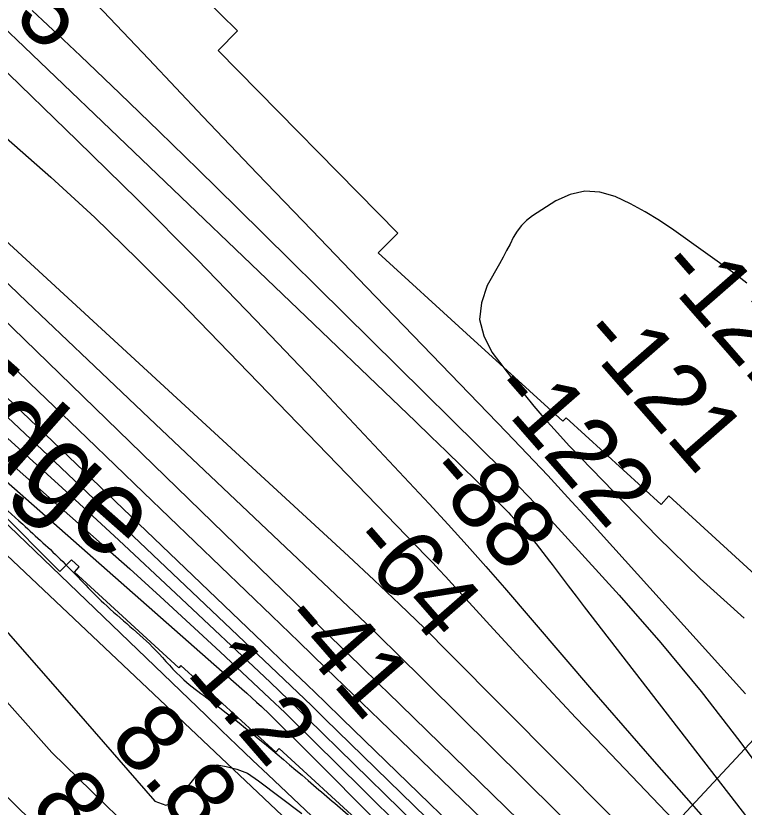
# Model space of a CAD drawing. Extents: x 3684037 to 3722149, y 433263 to 459021.
# Drawn here: x 3698904 to 3699610, y 454439 to 455207 of the extents above; entities that cross this region are included whole.
import ezdxf

# ---------------------------------------------------------------- set-up
doc = ezdxf.new("R2010")
doc.units = 0
for name, color, linetype in [('V-RIVR-EDGE', 7, 'Continuous'), ('V-RIVR-IDEN', 7, 'Continuous'), ('V-RIVR-RANG', 7, 'Continuous'), ('V-RRAP-FSHR', 7, 'Continuous'), ('V-RRAP-RVMT', 7, 'Continuous'), ('V-SITE-VEGE', 7, 'Continuous'), ('V-TOPO-DPTH', 7, 'Continuous'), ('V-TOPO-MAJR', 7, 'Continuous'), ('V-TOPO-MINR', 7, 'Continuous'), ('V-TOPO-WATR', 7, 'Continuous'), ('V-UTIL-IDEN', 7, 'Continuous')]:
    doc.layers.add(name, color=color, linetype=linetype)

msp = doc.modelspace()

# ---------------------------------------------------------------- linework, layer by layer
at = {"layer": 'V-RIVR-EDGE'}
msp.add_spline([(3696491.01, 456956.98), (3696499.46, 456945.34), (3696522.43, 456915.36), (3696551.06, 456881.73), (3696592.6, 456839.57), (3696607.93, 456824.57), (3696661.56, 456762.17), (3696696.26, 456732.56), (3696736.59, 456690.41), (3696782.99, 456647.43), (3696798.72, 456631.62), (3696862.88, 456574.85), (3696899.59, 456542.81), (3696931.08, 456518.47), (3696942.36, 456503.48), (3696952.45, 456494.97), (3696962.14, 456487.66), (3696987.16, 456470.62), (3697014.61, 456451.55), (3697061.04, 456420.29), (3697092.52, 456395.55), (3697134.08, 456360.67), (3697166.78, 456335.52), (3697185.73, 456316.47), (3697201.46, 456298.23), (3697211.53, 456284.46), (3697233.7, 456256.1), (3697255.88, 456230.97), (3697279.27, 456203.82), (3697316.37, 456164.91), (3697353.48, 456123.98), (3697376.87, 456099.66), (3697406.33, 456076.13), (3697430.14, 456057.88), (3697450.33, 456044.89), (3697520.13, 455982.44), (3697544.34, 455963.37), (3697581.9, 455942.25), (3697614.61, 455926), (3697632.78, 455913.82), (3697662.24, 455891.91), (3697710.26, 455848.12), (3697757.45, 455800.7), (3697792.14, 455767.05), (3697833.3, 455729.34), (3697868.4, 455696.9), (3697895.83, 455673.38), (3697933.75, 455633.66), (3697972.88, 455598.38), (3698039.46, 455539.58), (3698090.29, 455492.15), (3698135.88, 455447.55), (3698177.02, 455406.61), (3698217.74, 455359.2), (3698254.45, 455321.1), (3698281.47, 455292.72), (3698316.18, 455265.55), (3698357.36, 455240.78), (3698381.98, 455222.12), (3698407.8, 455194.96), (3698430.77, 455163.36), (3698450.93, 455141.88), (3698487.66, 455113.89), (3698517.53, 455091.17), (3698534.07, 455076.97), (3698556.24, 455049.42), (3698582.46, 455019.84), (3698614.72, 454987.01), (3698657.08, 454947.27), (3698691.37, 454913.62), (3698718, 454887.28), (3698807.16, 454806.58), (3698837.41, 454775.78), (3698881.4, 454739.68), (3698910.45, 454713.73), (3698949.18, 454677.64), (3698989.11, 454637.11), (3699039.14, 454591.7), (3699066.57, 454562.92), (3699088.77, 454545.47), (3699187.23, 454465.17), (3699228.39, 454429.88), (3699268.34, 454393.8), (3699300.6, 454360.56), (3699328.84, 454330.56), (3699382.5, 454285.14), (3699427.29, 454244.19), (3699474.49, 454199.59), (3699500.3, 454170.41), (3699532.57, 454139.2), (3699563.24, 454114.46), (3699588.66, 454093.77), (3699608.43, 454073.91), (3699636.65, 454041.49), (3699659.24, 454015.55), (3699675.77, 453998.53), (3699726.99, 453942.6), (3699768.93, 453898.01), (3699807.65, 453854.65), (3699829.44, 453837.61), (3699865.77, 453811.24), (3699885.13, 453793.8), (3699924.68, 453762.57), (3699939.63, 453754.85), (3699950.95, 453754.42), (3699975.6, 453746.67), (3700001.84, 453731.24), (3700023.64, 453714.2), (3700032.9, 453700.84), (3700036.11, 453688.7), (3700042.15, 453679.38), (3700052.63, 453667.23), (3700065.94, 453651.02), (3700072.38, 453638.47), (3700079.63, 453627.94), (3700095.35, 453607.27), (3700141.31, 453551.36), (3700161.45, 453521.38), (3700185.64, 453491.4), (3700219.92, 453452.9), (3700237.25, 453429.81), (3700255.39, 453407.52), (3700340.92, 453326.44), (3700393.37, 453280.61), (3700435.74, 453243.71), (3700480.94, 453207.61), (3700509.2, 453188.54), (3700535.04, 453172.3), (3700559.26, 453156.47), (3700600.44, 453130.89), (3700613.76, 453121.15), (3700623.46, 453116.28), (3700639.19, 453100.47), (3700647.65, 453090.74), (3700674.71, 453074.9), (3700691.25, 453060.71), (3700727.58, 453033.93), (3700758.25, 453008.78), (3700801.44, 452977.54), (3700837.37, 452952.38), (3700871.67, 452924.8), (3700903.95, 452898.44), (3700927.77, 452880.99), (3700958.44, 452857.86), (3701015.34, 452807.99), (3701048.43, 452780.41), (3701075.48, 452762.95), (3701104.95, 452743.47), (3701127.16, 452730.88), (3701156.63, 452713.42), (3701182.87, 452695.56), (3701204.67, 452682.16), (3701235.37, 452666.32), (3701255.56, 452654.14), (3701285.83, 452633.03), (3701312.86, 452607.09), (3701321.33, 452599.79), (3701332.23, 452591.67), (3701350.39, 452577.48), (3701370.57, 452560.44), (3701389.13, 452544.63), (3701408.91, 452532.04), (3701434.36, 452518.63), (3701456.18, 452512.11), (3701467.08, 452506.42), (3701486.05, 452491.01), (3701499.77, 452482.08), (3701518.75, 452468.28), (3701537.72, 452454.08), (3701554.26, 452439.49), (3701575.24, 452422.85), (3701592.2, 452410.28), (3701622.47, 452387.15), (3701647.09, 452368.49), (3701696.32, 452326.72), (3701727.79, 452300.36), (3701754.02, 452278.86), (3701780.66, 452258.17), (3701815.38, 452234.23), (3701863.81, 452194.89), (3701890.45, 452176.22), (3701916.7, 452162), (3701938.89, 452143.34), (3701962.31, 452129.94), (3701986.93, 452112.09), (3702011.95, 452090.6), (3702032.94, 452074.37), (3702051.1, 452058.55), (3702109.2, 452006.65), (3702158.04, 451973.37), (3702192.75, 451944.17), (3702212.11, 451923.9), (3702228.25, 451910.12), (3702239.56, 451906.04), (3702258.94, 451893.46), (3702276.69, 451876.03), (3702294.85, 451861.43), (3702325.52, 451839.11), (3702353.77, 451816.4), (3702388.48, 451789.62), (3702409.06, 451772.59), (3702442.56, 451743.39), (3702493.4, 451700.4), (3702516.8, 451677.7), (3702543.84, 451656.2), (3702589.05, 451624.55), (3702615.68, 451603.86), (3702648.37, 451577.9), (3702681.06, 451551.13), (3702714.15, 451522.34), (3702744.82, 451496.38), (3702761.76, 451479.36), (3702791.61, 451448.55), (3702806.52, 451427.89), (3702821.83, 451408.04), (3702843.21, 451386.55), (3702872.26, 451361.01), (3702910.6, 451327.75), (3702933.18, 451303.03), (3702957.78, 451275.47), (3702989.23, 451239), (3703050.15, 451184.26), (3703086.05, 451144.95), (3703114.68, 451113.34), (3703144.52, 451080.11), (3703160.65, 451061.87), (3703178, 451046.86), (3703202.6, 451019.71), (3703240.51, 450979.58), (3703264.72, 450956.48), (3703289.72, 450930.13), (3703316.74, 450902.16), (3703339.74, 450878.65), (3703374.42, 450840.15), (3703418.36, 450788.28), (3703459.08, 450738.85), (3703496.19, 450699.53), (3703592.58, 450595.78), (3703613.16, 450579.55), (3703630.9, 450558.88), (3703650.24, 450530.53), (3703671.59, 450496.51), (3703693.35, 450468.15), (3703725.21, 450432.89), (3703758.29, 450400.86), (3703788.55, 450373.7), (3703807.1, 450353.03), (3703820.41, 450338.03), (3703842.98, 450309.27), (3703868.37, 450275.64), (3703879.24, 450255.8), (3703887.68, 450233.54), (3703893.72, 450223.82), (3703916.29, 450193.44), (3703936.04, 450167.51), (3703950.95, 450147.66), (3704020.69, 450060.95), (3704036.82, 450041.5), (3704044.07, 450029.75), (3704061.81, 450007.88), (3704081.17, 449986.4), (3704102.92, 449954.4), (3704113.39, 449937.79), (3704138.38, 449903.36), (3704157.73, 449880.26), (3704175.46, 449851.91), (3704189.15, 449830.04), (3704204.88, 449813.42), (3704221.81, 449792.76), (3704273.77, 449711.76), (3704281.41, 449690.71), (3704297.12, 449666.01), (3704324.1, 449622.27), (3704340.63, 449601.6), (3704382.92, 449535.99), (3704402.67, 449506.83), (3704415.95, 449482.53), (3704431.66, 449459.44), (3704449.4, 449437.16), (3704471.98, 449410.42), (3704491.34, 449390.55), (3704521.18, 449354.9), (3704545.76, 449323.7), (3704553.81, 449308.31), (3704563.07, 449292.11), (3704576.77, 449271.05), (3704594.9, 449242.3), (3704618.66, 449204.23), (3704654.93, 449156.02), (3704685.15, 449111.87), (3704709.72, 449071.77), (3704733.89, 449034.11), (3704765.72, 448985.91), (3704789.88, 448945.01), (3704815.26, 448906.53), (3704829.35, 448881.42), (3704849.89, 448850.24), (3704868.83, 448820.67), (3704884.95, 448801.63), (3704901.08, 448780.96), (3704913.97, 448762.33), (3704925.64, 448740.06), (3704932.48, 448726.7), (3704949.8, 448698.35), (3704967.55, 448682.54), (3704988.15, 448670.76), (3705014.8, 448656.95), (3705046.3, 448639.88), (3705064.06, 448624.47), (3705092.28, 448592.05), (3705105.17, 448573.42), (3705120.49, 448553.97), (3705145.89, 448522.77), (3705180.17, 448483.87), (3705197.5, 448460.37), (3705228.52, 448416.22), (3705268.84, 448365.58), (3705295.84, 448328.31), (3705331.7, 448279.29), (3705359.5, 448238.78), (3705380.04, 448203.15), (3705402.15, 448152.55), (3705422.25, 448101.95), (3705439.55, 448066.32), (3705459.26, 448025.43)], degree=3, dxfattribs=at)
at = {"layer": 'V-RIVR-RANG'}
msp.add_line((3699226.91, 454082.89), (3699838.86, 454742.82), dxfattribs=at)
at = {"layer": 'V-RRAP-FSHR'}
for points in [[(3696447.93, 456956.48), (3696463.25, 456935.99), (3696844.22, 456552.5), (3697679.41, 455804.34), (3698342.54, 455206.3), (3699589.55, 454026.74), (3700353.91, 453272.26), (3701350.8, 452530.88), (3702244.12, 451846.27), (3702849.02, 451331.23), (3704120.54, 449801.08)], [(3699608.32, 453764.99), (3698942.28, 454403.32), (3698483.96, 454854.58), (3697848.52, 455462.13), (3697274.66, 456019.23), (3697081.89, 456207.85), (3696992.11, 456256.91), (3696884.22, 456309.72), (3696557.72, 456473.71), (3696268.82, 456627.64), (3696096.68, 456755.28), (3695962.9, 456869.31), (3695886.31, 456949.81)]]:
    msp.add_lwpolyline(points, dxfattribs=at)
at = {"layer": 'V-RRAP-RVMT'}
for p, q in [((3699019.84, 455289.73), (3699118.49, 455192.07)), ((3699118.49, 455192.07), (3699099.71, 455173.1)), ((3699099.71, 455173.1), (3699274.03, 454996.03)), ((3699274.03, 454996.03), (3699254.85, 454976.84)), ((3699254.85, 454976.84), (3699340.41, 454898.7)), ((3699340.41, 454898.7), (3699340.53, 454898.83)), ((3699340.53, 454898.83), (3699433.81, 454813.67)), ((3699433.81, 454813.67), (3699436.95, 454817.08)), ((3699436.95, 454817.08), (3699529.01, 454733.04)), ((3698946.27, 454667.97), (3698858.26, 454756.37)), ((3699529.01, 454733.04), (3699536.48, 454741.17)), ((3699536.48, 454741.17), (3699637.71, 454648.7)), ((3698957.65, 454679.37), (3698946.27, 454667.97)), ((3698965.26, 454672.42), (3698957.65, 454679.37)), ((3698960.5, 454667.19), (3698965.26, 454672.42)), ((3699061.85, 454574.63), (3698960.5, 454667.19)), ((3699063.82, 454576.78), (3699061.85, 454574.63)), ((3699155.7, 454492.83), (3699063.82, 454576.78)), ((3699158.83, 454496.27), (3699155.7, 454492.83)), ((3699252.12, 454411.08), (3699158.83, 454496.27))]:
    msp.add_line(p, q, dxfattribs=at)
at = {"layer": 'V-SITE-VEGE'}
for points in [[(3698889.64, 454615.93), (3698962.11, 454532.7), (3699038.45, 454445.35), (3699049.06, 454441.47), (3699055.26, 454443.29), (3699059.65, 454446.65), (3699066.12, 454453.9), (3699074.9, 454465.02), (3699078.52, 454469.42), (3699081.88, 454473.3), (3699090.93, 454477.96), (3699098.94, 454480.55), (3699107.48, 454478.75), (3699118.08, 454476.17), (3699128.43, 454472.55), (3699139.04, 454465.06), (3699180.95, 454433.28)], [(3699015.45, 454417.4), (3698938.6, 454492.35), (3698853.72, 454587.72)]]:
    msp.add_lwpolyline(points, dxfattribs=at)
at = {"layer": 'V-TOPO-DPTH'}
for points in [[(3698052.58, 455595.51), (3698339.02, 455310.8), (3698389.7, 455260.97), (3698440.74, 455211.52), (3698492.32, 455162.62), (3698544.26, 455114.11), (3698615.35, 455048.42), (3698632.05, 455033.07), (3698648.81, 455017.79), (3698665.66, 455002.6), (3698682.56, 454987.47), (3698836.51, 454850.44), (3698892.61, 454800.07), (3698948.4, 454749.38), (3699003.75, 454698.2), (3699058.8, 454646.69), (3699150.11, 454560.5), (3699159.26, 454551.82), (3699168.37, 454543.1), (3699177.43, 454534.33), (3699186.46, 454525.52), (3699321.16, 454393.46)], [(3699321.16, 454393.46), (3699186.46, 454525.52), (3699177.43, 454534.33), (3699168.37, 454543.1), (3699159.26, 454551.82), (3699150.11, 454560.5), (3699058.8, 454646.69), (3699003.75, 454698.2), (3698948.4, 454749.38), (3698892.61, 454800.07), (3698836.51, 454850.44), (3698682.56, 454987.47), (3698665.66, 455002.6), (3698648.81, 455017.79), (3698632.05, 455033.07), (3698615.35, 455048.42), (3698544.26, 455114.11), (3698492.32, 455162.62), (3698440.74, 455211.52), (3698389.7, 455260.97), (3698339.02, 455310.8), (3698052.58, 455595.51)], [(3699758.26, 454003.26), (3699220.45, 454524.7), (3699203.12, 454541.47), (3699185.77, 454558.22), (3699168.38, 454574.93), (3699150.98, 454591.63), (3698758.51, 454967.29), (3698744.97, 454980.13), (3698731.35, 454992.88), (3698717.61, 455005.5), (3698703.79, 455018.03), (3698689.9, 455030.48), (3698676, 455042.92), (3698662.07, 455055.34), (3698648.14, 455067.74), (3698504.37, 455195.42), (3698428.22, 455263.91), (3698352.66, 455333.02), (3698277.97, 455403.08), (3698203.87, 455473.78), (3698078.49, 455594.89)], [(3698078.49, 455594.89), (3698203.87, 455473.78), (3698277.97, 455403.08), (3698352.66, 455333.02), (3698428.22, 455263.91), (3698504.37, 455195.42), (3698648.14, 455067.74), (3698662.07, 455055.34), (3698676, 455042.92), (3698689.9, 455030.48), (3698703.79, 455018.03), (3698717.61, 455005.5), (3698731.35, 454992.88), (3698744.97, 454980.13), (3698758.51, 454967.29), (3699150.98, 454591.63), (3699168.38, 454574.93), (3699185.77, 454558.22), (3699203.12, 454541.47), (3699220.45, 454524.7), (3699758.26, 454003.26)], [(3699798.74, 454029.19), (3699263.99, 454550.91), (3699257.18, 454557.54), (3699250.36, 454564.17), (3699243.54, 454570.79), (3699236.7, 454577.4), (3699235.72, 454578.34), (3699229.38, 454584.47), (3699223.03, 454590.61), (3699216.68, 454596.74), (3699210.34, 454602.87), (3699203.99, 454609), (3699197.65, 454615.14), (3699191.32, 454621.28), (3699184.98, 454627.43), (3698752.52, 455047.6)], [(3698752.52, 455047.6), (3699184.98, 454627.43), (3699191.32, 454621.28), (3699197.65, 454615.14), (3699203.99, 454609), (3699210.34, 454602.87), (3699216.68, 454596.74), (3699223.03, 454590.61), (3699229.38, 454584.47), (3699235.72, 454578.34), (3699236.7, 454577.4), (3699243.54, 454570.79), (3699250.36, 454564.17), (3699257.18, 454557.54), (3699263.99, 454550.91), (3699798.74, 454029.19)], [(3698665.67, 454956.83), (3699122.78, 454554.11), (3699127.57, 454549.85), (3699132.34, 454545.56), (3699137.06, 454541.24), (3699141.77, 454536.89), (3699149.46, 454529.71), (3699150.3, 454528.92), (3699151.13, 454528.13), (3699151.95, 454527.33), (3699152.77, 454526.53), (3699163.9, 454515.51), (3699170.28, 454509.19), (3699176.64, 454502.85), (3699182.99, 454496.5), (3699189.33, 454490.14), (3699716.82, 453959.81)], [(3699356.36, 454427.29), (3699256.66, 454523.76), (3699230.5, 454549.06), (3699204.32, 454574.34), (3699178.13, 454599.61), (3699151.92, 454624.86), (3699027.46, 454744.67), (3698972.44, 454797.67), (3698917.46, 454850.7), (3698862.52, 454903.77)], [(3698862.52, 454903.77), (3698917.46, 454850.7), (3698972.44, 454797.67), (3699027.46, 454744.67), (3699151.92, 454624.86), (3699178.13, 454599.61), (3699204.32, 454574.34), (3699230.5, 454549.06), (3699256.66, 454523.76), (3699356.36, 454427.29)]]:
    msp.add_lwpolyline(points, dxfattribs=at)
at = {"layer": 'V-TOPO-MAJR'}
for p, q in [((3698919.6, 455211.93), (3698949.87, 455183.5)), ((3698949.87, 455183.5), (3698966.36, 455167.83)), ((3698966.36, 455167.83), (3699004.59, 455131.27)), ((3699004.59, 455131.27), (3699042.68, 455094.56)), ((3699042.68, 455094.56), (3699080.55, 455057.62)), ((3699080.55, 455057.62), (3699118.29, 455020.54)), ((3699118.29, 455020.54), (3699377.2, 454764.59)), ((3699377.2, 454764.59), (3699387.9, 454753.85)), ((3699387.9, 454753.85), (3699398.48, 454743)), ((3699398.48, 454743), (3699408.89, 454731.99)), ((3699408.89, 454731.99), (3699419.19, 454720.86)), ((3699419.19, 454720.86), (3699488.36, 454644.92)), ((3699488.36, 454644.92), (3699528.79, 454598.79)), ((3699528.79, 454598.79), (3699568.01, 454551.69)), ((3699568.01, 454551.69), (3699605.4, 454503.13)), ((3699605.4, 454503.13), (3699641.58, 454453.6))]:
    msp.add_line(p, q, dxfattribs=at)
msp.add_lwpolyline([(3698855.22, 454986.12), (3698914.4, 454929.55), (3698973.65, 454873.05), (3699033, 454816.66), (3699092.42, 454760.34), (3699225.79, 454634.16), (3699237.09, 454623.39), (3699248.34, 454612.57), (3699259.52, 454601.68), (3699270.65, 454590.74), (3699459.44, 454403.79)], dxfattribs=at)
at = {"layer": 'V-TOPO-MINR'}
for p, q in [((3698951.29, 455250.61), (3699032.52, 455164.72)), ((3698885.66, 455201.56), (3698904.57, 455183.66)), ((3698862.22, 455183.92), (3698963.25, 455085.96)), ((3698904.57, 455183.66), (3699291.1, 454813.31)), ((3699032.52, 455164.72), (3699085.11, 455109.28)), ((3699085.11, 455109.28), (3699137.8, 455053.94)), ((3698963.25, 455085.96), (3699021.62, 455028.53)), ((3699137.8, 455053.94), (3699190.67, 454998.77)), ((3699021.62, 455028.53), (3699079.44, 454970.56)), ((3699190.67, 454998.77), (3699243.64, 454943.7)), ((3699079.44, 454970.56), (3699136.43, 454911.77)), ((3699243.64, 454943.7), (3699379.38, 454802.99)), ((3699136.43, 454911.77), (3699192.86, 454852.43)), ((3699192.86, 454852.43), (3699304.27, 454733.59)), ((3699291.1, 454813.31), (3699305.98, 454798.99)), ((3699379.38, 454802.99), (3699399.37, 454782.07)), ((3699305.98, 454798.99), (3699320.81, 454784.63)), ((3699320.81, 454784.63), (3699335.58, 454770.2)), ((3699399.37, 454782.07), (3699419.21, 454761.01)), ((3699335.58, 454770.2), (3699350.31, 454755.72)), ((3699350.31, 454755.72), (3699376.1, 454730.26)), ((3699419.21, 454761.01), (3699438.84, 454739.76)), ((3699304.27, 454733.59), (3699322.84, 454713.51)), ((3699438.84, 454739.76), (3699458.32, 454718.37)), ((3699376.1, 454730.26), (3699377.88, 454728.47)), ((3699377.88, 454728.47), (3699379.65, 454726.66)), ((3699379.65, 454726.66), (3699381.38, 454724.82)), ((3699381.38, 454724.82), (3699383.1, 454722.97)), ((3699383.1, 454722.97), (3699394.05, 454710.94)), ((3699458.32, 454718.37), (3699610.83, 454549.3)), ((3699322.84, 454713.51), (3699341.23, 454693.27)), ((3699394.05, 454710.94), (3699401.11, 454702.96)), ((3699401.11, 454702.96), (3699407.99, 454694.83)), ((3699407.99, 454694.83), (3699414.62, 454686.51)), ((3699341.23, 454693.27), (3699359.34, 454672.79)), ((3699414.62, 454686.51), (3699421.09, 454678.04)), ((3699359.34, 454672.79), (3699377.26, 454652.14)), ((3699421.09, 454678.04), (3699423.64, 454674.6)), ((3699423.64, 454674.6), (3699431.28, 454664.34)), ((3699431.28, 454664.34), (3699438.97, 454654.1)), ((3699377.26, 454652.14), (3699461.75, 454553.49)), ((3699438.97, 454654.1), (3699446.73, 454643.92)), ((3699446.73, 454643.92), (3699454.53, 454633.77)), ((3699454.53, 454633.77), (3699622.04, 454417.2)), ((3699461.75, 454553.49), (3699522.25, 454483.81)), ((3699522.25, 454483.81), (3699583.37, 454414.69))]:
    msp.add_line(p, q, dxfattribs=at)
for points in [[(3698164.22, 455661.75), (3698238.62, 455599.54), (3698289.19, 455556.37), (3698339.16, 455512.53), (3698388.21, 455467.66), (3698436.66, 455422.13), (3698755.34, 455116.38), (3699226.21, 454682.83), (3699251.05, 454659.65), (3699275.67, 454636.25), (3699299.98, 454612.52), (3699324.08, 454588.57), (3699739.06, 454170.6)], [(3698040.44, 455595.93), (3698417.1, 455216.24), (3698452.93, 455180.51), (3698488.99, 455145.03), (3698525.42, 455109.92), (3698562.1, 455075.07), (3698590.03, 455048.81), (3698613.02, 455027.38), (3698636.14, 455006.09), (3698659.45, 454985.01), (3698682.89, 454964.06), (3698984.64, 454696.86), (3699014.23, 454670.43), (3699043.67, 454643.83), (3699072.87, 454616.98), (3699101.92, 454589.96), (3699149.76, 454545.08), (3699154.76, 454540.35), (3699159.74, 454535.6), (3699164.68, 454530.82), (3699169.6, 454526.01), (3699239.4, 454457.21), (3699279.16, 454417.94)], [(3698052.58, 455595.51), (3698339.02, 455310.8), (3698389.7, 455260.97), (3698440.74, 455211.52), (3698492.32, 455162.62), (3698544.26, 455114.11), (3698615.35, 455048.42), (3698632.05, 455033.07), (3698648.81, 455017.79), (3698665.66, 455002.6), (3698682.56, 454987.47), (3698836.51, 454850.44), (3698892.61, 454800.07), (3698948.4, 454749.38), (3699003.75, 454698.2), (3699058.8, 454646.69), (3699150.11, 454560.5), (3699159.26, 454551.82), (3699168.37, 454543.1), (3699177.43, 454534.33), (3699186.46, 454525.52), (3699321.16, 454393.46)], [(3698065.25, 455595.17), (3698265.22, 455399.2), (3698330.11, 455336.34), (3698395.47, 455273.99), (3698461.56, 455212.41), (3698528.13, 455151.34), (3698641.82, 455048.24), (3698651.91, 455039.11), (3698662.01, 455029.99), (3698672.14, 455020.89), (3698682.27, 455011.81), (3698753.92, 454947.73), (3698799.7, 454906.41), (3698845.22, 454864.81), (3698890.37, 454822.81), (3698935.26, 454780.53), (3699150.51, 454575.98), (3699163.78, 454563.32), (3699177.03, 454550.62), (3699190.22, 454537.87), (3699203.38, 454525.09), (3699572.63, 454165.1)], [(3698078.49, 455594.89), (3698203.87, 455473.78), (3698277.97, 455403.08), (3698352.66, 455333.02), (3698428.22, 455263.91), (3698504.37, 455195.42), (3698648.14, 455067.74), (3698662.07, 455055.34), (3698676, 455042.92), (3698689.9, 455030.48), (3698703.79, 455018.03), (3698717.61, 455005.5), (3698731.35, 454992.88), (3698744.97, 454980.13), (3698758.51, 454967.29), (3699150.98, 454591.63), (3699168.38, 454574.93), (3699185.77, 454558.22), (3699203.12, 454541.47), (3699220.45, 454524.7), (3699758.26, 454003.26)], [(3697976.96, 455530.38), (3698566.51, 455023.96), (3698574.53, 455017.29), (3698582.28, 455010.29), (3698590.61, 455002.28), (3698594, 454999.02), (3698597.4, 454995.76), (3698600.8, 454992.51), (3698604.21, 454989.27), (3698607.63, 454986.04), (3698611.07, 454982.83), (3698614.53, 454979.64), (3698618.01, 454976.48), (3698645.88, 454951.37), (3698663.22, 454935.58), (3698680.47, 454919.68), (3698697.56, 454903.61), (3698714.55, 454887.43), (3699088.08, 454528.19), (3699103.07, 454513.81), (3699118.09, 454499.44), (3699133.14, 454485.11), (3699148.22, 454470.81), (3699406.49, 454226.35)], [(3698894.36, 455088.46), (3698937.68, 455050.19), (3698980.27, 455011.14), (3699021.76, 454970.93), (3699062.52, 454929.94), (3699301.48, 454682.84), (3699307.78, 454676.27), (3699314.04, 454669.66), (3699320.24, 454663), (3699326.41, 454656.3), (3699366.82, 454612.04), (3699393.25, 454583.27), (3699419.81, 454554.62), (3699446.56, 454526.14), (3699473.43, 454497.78), (3699850.15, 454102.88)], [(3698752.52, 455047.6), (3699184.98, 454627.43), (3699191.32, 454621.28), (3699197.65, 454615.14), (3699203.99, 454609), (3699210.34, 454602.87), (3699216.68, 454596.74), (3699223.03, 454590.61), (3699229.38, 454584.47), (3699235.72, 454578.34), (3699236.7, 454577.4), (3699243.54, 454570.79), (3699250.36, 454564.17), (3699257.18, 454557.54), (3699263.99, 454550.91), (3699798.74, 454029.19)], [(3699612.23, 454947.63), (3699600.63, 454956.61), (3699541.29, 454999.03), (3699527.67, 455008.17), (3699513.73, 455016.74), (3699499.3, 455024.46), (3699484.55, 455031.63), (3699469.76, 455035.66), (3699455.19, 455036.77), (3699440.95, 455033.49), (3699426.93, 455027.27), (3699404.32, 455012.68), (3699398.72, 455008.37), (3699393.68, 455003.56), (3699389.5, 454997.99), (3699385.88, 454991.91), (3699382.66, 454985.46), (3699379.37, 454979.05), (3699375.97, 454972.69), (3699372.5, 454966.38), (3699360.61, 454945.2), (3699354.98, 454928.59), (3699353.21, 454912.25), (3699357.23, 454896.31), (3699365.11, 454880.64), (3699387.28, 454851.51), (3699396.46, 454839.8), (3699405.85, 454828.27), (3699415.55, 454817), (3699425.47, 454805.91), (3699440.47, 454789.59), (3699443.06, 454786.8), (3699445.66, 454784.02), (3699448.28, 454781.26), (3699450.92, 454778.52), (3699525.87, 454701.24), (3699567.08, 454661.16), (3699609.73, 454622.76)], [(3698862.52, 454903.77), (3698917.46, 454850.7), (3698972.44, 454797.67), (3699027.46, 454744.67), (3699151.92, 454624.86), (3699178.13, 454599.61), (3699204.32, 454574.34), (3699230.5, 454549.06), (3699256.66, 454523.76), (3699356.36, 454427.29)]]:
    msp.add_lwpolyline(points, dxfattribs=at)
at = {"layer": 'V-TOPO-WATR'}
msp.add_lwpolyline([(3698665.67, 454956.83), (3699122.78, 454554.11), (3699127.57, 454549.85), (3699132.34, 454545.56), (3699137.06, 454541.24), (3699141.77, 454536.89), (3699149.46, 454529.71), (3699150.3, 454528.92), (3699151.13, 454528.13), (3699151.95, 454527.33), (3699152.77, 454526.53), (3699163.9, 454515.51), (3699170.28, 454509.19), (3699176.64, 454502.85), (3699182.99, 454496.5), (3699189.33, 454490.14), (3699716.82, 453959.81)], dxfattribs=at)
at = {"layer": 'V-UTIL-IDEN'}
msp.add_lwpolyline([(3699608.32, 453764.99), (3698942.28, 454403.32), (3698483.96, 454854.58), (3697848.52, 455462.13), (3697274.66, 456019.23), (3697081.89, 456207.85), (3696992.11, 456256.91), (3696884.22, 456309.72), (3696557.72, 456473.71), (3696268.82, 456627.64), (3696096.68, 456755.28), (3695962.9, 456869.31), (3695886.31, 456949.81)], dxfattribs=at)

# ---------------------------------------------------------------- texts
at = {"layer": 'V-RIVR-IDEN'}
msp.add_text('Edge', height=83, rotation=318.57633, dxfattribs=at).set_placement((3698802.51, 454845.69))
at = {"layer": 'V-RIVR-RANG'}
for s, rotation, p in [('-105', 312.93211, (3698812, 455299.92)), ('-121', 311.12425, (3699522.64, 454960.5)), ('-121', 311.12425, (3699447.15, 454894.92)), ('-122', 311.12425, (3699360.73, 454841.85)), ('-88', 311.12425, (3699298.08, 454761.57)), ('-64', 311.12425, (3699223.8, 454694.59)), ('-41', 311.12425, (3699157.33, 454618.68)), ('1.2', 310.83833, (3699068.17, 454569.4)), ('8.8', 310.83833, (3698992.68, 454503.81)), ('8.6', 310.83833, (3698915.99, 454439.63))]:
    msp.add_text(s, height=67, rotation=rotation, dxfattribs=at).set_placement(p)

doc.saveas('drawing.dxf')
